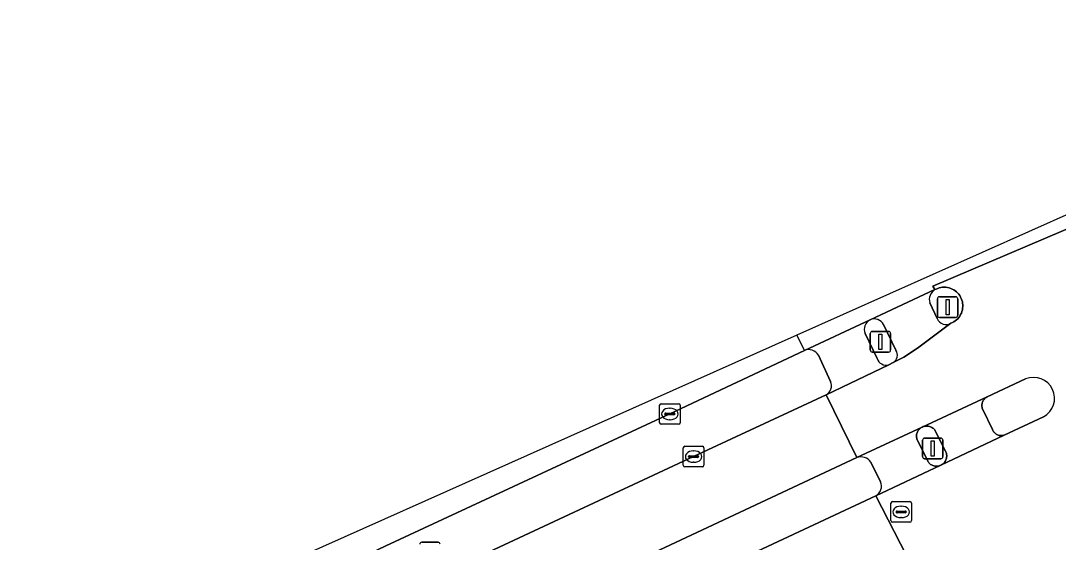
# Model space of a CAD drawing. Extents: x 158086 to 159499, y 382904 to 383981.
# Drawn here: x 158888.6 to 158939, y 383835 to 383860.3 of the extents above; entities that cross this region are included whole.
import ezdxf

# ---------------------------------------------------------------- set-up
doc = ezdxf.new("R2010")
doc.units = 0
for name, color, linetype in [('IMGEO_Berm_open', 7, 'Continuous'), ('IMGEO_Fietspad_open', 7, 'Continuous'), ('IMGEO_Kolk', 7, 'Continuous'), ('IMGEO_Lichtmast', 7, 'Continuous'), ('IMGEO_OVBaan_gesloten', 7, 'Continuous'), ('IMGEO_Rijbaan_regionaal_gesloten', 7, 'Continuous'), ('IMGEO_Rioolput', 7, 'Continuous'), ('IMGEO_Verkeerseiland_open', 7, 'Continuous'), ('IMGEO_Verkeersregelinstallatiepaal', 7, 'Continuous'), ('IMGEO_Voetpad_open', 7, 'Continuous')]:
    doc.layers.add(name, color=color, linetype=linetype)

msp = doc.modelspace()

# ---------------------------------------------------------------- linework, layer by layer
at = {"layer": 'IMGEO_Berm_open'}
for points in [[(158929.237, 383839.078), (158909.273, 383829.725), (158908.574, 383829.398), (158906.483, 383828.418), (158903.077, 383826.822), (158899.286, 383825.045), (158898.744, 383824.791), (158897.135, 383824.038), (158896.713, 383823.84), (158893.947, 383822.544), (158892.494, 383821.834)], [(158930.389, 383837.905), (158929.921, 383838.855)], [(158908.34, 383826.998), (158910.433, 383827.979), (158911.13, 383828.307), (158930.157, 383837.22)]]:
    msp.add_lwpolyline(points, dxfattribs=at)
for centre, radius, start, end in [((158929.43, 383838.508), 0.602, 35.2241, 108.6615), ((158929.913, 383837.684), 0.524, 297.6779, 24.9011)]:
    msp.add_arc(centre, radius, start, end, dxfattribs=at)
at = {"layer": 'IMGEO_Fietspad_open'}
for points in [[(158933.034, 383847.249), (158929.879, 383845.776)], [(158933.15, 383845.838), (158932.78, 383846.607)], [(158930.537, 383845.546), (158931.136, 383844.296)], [(158931.001, 383843.7), (158931.517, 383843.96), (158932.181, 383844.402), (158933.807, 383845.612)]]:
    msp.add_lwpolyline(points, dxfattribs=at)
msp.add_lwpolyline([(158935.571, 383842.027), (158932.42, 383840.564), (158932.465, 383840.582), (158932.507, 383840.596), (158932.55, 383840.605), (158932.594, 383840.61), (158932.638, 383840.612), (158932.683, 383840.609), (158932.726, 383840.603), (158932.769, 383840.592), (158932.811, 383840.578), (158932.852, 383840.56), (158932.891, 383840.539), (158932.927, 383840.514), (158932.962, 383840.486), (158932.993, 383840.455), (158933.022, 383840.421), (158933.048, 383840.385), (158933.07, 383840.347), (158933.554, 383839.393), (158933.568, 383839.363), (158933.584, 383839.321), (158933.596, 383839.276), (158933.604, 383839.231), (158933.608, 383839.186), (158933.608, 383839.14), (158933.604, 383839.095), (158933.596, 383839.05), (158933.584, 383839.005), (158933.568, 383838.963), (158933.548, 383838.921), (158933.525, 383838.882), (158933.498, 383838.845), (158933.468, 383838.81), (158933.435, 383838.778), (158933.4, 383838.75), (158933.362, 383838.724), (158933.318, 383838.7), (158936.409, 383840.172), (158936.389, 383840.165), (158936.35, 383840.155), (158936.311, 383840.149), (158936.271, 383840.146), (158936.231, 383840.147), (158936.192, 383840.151), (158936.153, 383840.159), (158936.114, 383840.17), (158936.077, 383840.184), (158936.041, 383840.202), (158936.008, 383840.223), (158935.976, 383840.247), (158935.946, 383840.274), (158935.919, 383840.303), (158935.894, 383840.334), (158935.873, 383840.368), (158935.854, 383840.403), (158935.839, 383840.44), (158935.358, 383841.415), (158935.347, 383841.441), (158935.335, 383841.482), (158935.325, 383841.524), (158935.32, 383841.566), (158935.318, 383841.609), (158935.321, 383841.652), (158935.327, 383841.694), (158935.336, 383841.735), (158935.35, 383841.776), (158935.367, 383841.815), (158935.387, 383841.853), (158935.411, 383841.888), (158935.438, 383841.921), (158935.467, 383841.952), (158935.5, 383841.98), (158935.534, 383842.005)], close=True, dxfattribs=at)
for centre, radius, start, end in [((158933.336, 383846.758), 0.576, 121.5811, 195.2476), ((158930.089, 383845.321), 0.501, 26.663, 114.8035), ((158933.579, 383846.016), 0.464, 202.5477, 299.4871), ((158930.794, 383844.06), 0.416, 299.9075, 34.5671)]:
    msp.add_arc(centre, radius, start, end, dxfattribs=at)
at = {"layer": 'IMGEO_Kolk'}
for p, q in [((158919.642, 383840.773), (158919.642, 383841.625)), ((158919.717, 383841.699), (158920.569, 383841.699)), ((158920.13, 383841.479), (158920.155, 383841.479)), ((158920.643, 383841.625), (158920.643, 383840.773)), ((158919.901, 383841.193), (158919.901, 383841.205)), ((158920.339, 383841.156), (158919.941, 383841.156)), ((158919.944, 383841.242), (158920.342, 383841.242)), ((158920.153, 383840.919), (158920.128, 383840.919)), ((158920.385, 383841.205), (158920.385, 383841.193)), ((158920.569, 383840.699), (158919.717, 383840.699)), ((158920.797, 383838.7), (158920.797, 383839.552)), ((158920.872, 383839.626), (158921.724, 383839.626)), ((158921.285, 383839.406), (158921.31, 383839.406)), ((158921.798, 383839.552), (158921.798, 383838.7)), ((158921.056, 383839.12), (158921.056, 383839.132)), ((158921.494, 383839.083), (158921.096, 383839.083)), ((158921.099, 383839.169), (158921.497, 383839.169)), ((158921.308, 383838.846), (158921.283, 383838.846)), ((158921.54, 383839.132), (158921.54, 383839.12)), ((158921.724, 383838.626), (158920.872, 383838.626))]:
    msp.add_line(p, q, dxfattribs=at)
for points in [[(158919.642, 383840.773), (158919.642, 383841.625)], [(158919.717, 383841.699), (158920.569, 383841.699)], [(158920.643, 383841.625), (158920.643, 383840.773)], [(158920.569, 383840.699), (158919.717, 383840.699)], [(158920.797, 383838.7), (158920.797, 383839.552)], [(158920.872, 383839.626), (158921.724, 383839.626)], [(158921.798, 383839.552), (158921.798, 383838.7)], [(158921.724, 383838.626), (158920.872, 383838.626)]]:
    msp.add_lwpolyline(points, dxfattribs=at)
for centre, radius, start, end in [((158919.719, 383841.623), 0.0765, 91.552, 178.448), ((158919.719, 383841.623), 0.0765, 91.552, 178.448), ((158920.567, 383841.623), 0.0765, 1.552, 88.448), ((158920.567, 383841.623), 0.0765, 1.552, 88.448), ((158919.941, 383841.202), 0.0403, 85.8775, 175.7526), ((158919.938, 383841.192), 0.0366, 178.938, 274.7102), ((158920.342, 383841.199), 0.043, 264.8664, 352.4533), ((158920.346, 383841.204), 0.0386, 1.7309, 96.639), ((158919.719, 383840.775), 0.0765, 181.552, 268.448), ((158919.719, 383840.775), 0.0765, 181.552, 268.448), ((158920.567, 383840.775), 0.0765, 271.552, 358.448), ((158920.567, 383840.775), 0.0765, 271.552, 358.448), ((158920.874, 383839.55), 0.0765, 91.552, 178.448), ((158920.874, 383839.55), 0.0765, 91.552, 178.448), ((158921.722, 383839.55), 0.0765, 1.552, 88.448), ((158921.722, 383839.55), 0.0765, 1.552, 88.448), ((158921.096, 383839.129), 0.0403, 85.8775, 175.7526), ((158921.093, 383839.119), 0.0366, 178.938, 274.7102), ((158921.497, 383839.126), 0.043, 264.8664, 352.4533), ((158921.501, 383839.131), 0.0386, 1.7309, 96.639), ((158920.874, 383838.702), 0.0765, 181.552, 268.448), ((158920.874, 383838.702), 0.0765, 181.552, 268.448), ((158921.722, 383838.702), 0.0765, 271.552, 358.448), ((158921.722, 383838.702), 0.0765, 271.552, 358.448)]:
    msp.add_arc(centre, radius, start, end, dxfattribs=at)
for centre, major_axis, ratio, start_param, end_param in [((158920.129, 383841.199), (-0.387, 0.002), 0.722429, 4.712389, 7.853982), ((158920.154, 383841.199), (-0.39, 0.002), 0.717154, 1.570796, 4.712389), ((158921.284, 383839.126), (-0.387, 0.002), 0.722429, 4.712389, 7.853982), ((158921.309, 383839.126), (-0.39, 0.002), 0.717154, 1.570796, 4.712389)]:
    msp.add_ellipse(centre, major_axis=major_axis, ratio=ratio, start_param=start_param, end_param=end_param, dxfattribs=at)
at = {"layer": 'IMGEO_Lichtmast'}
for p, q in [((158933.153, 383846.001), (158933.153, 383846.801)), ((158933.153, 383846.801), (158933.153, 383846.001)), ((158933.253, 383846.901), (158934.043, 383846.901)), ((158934.043, 383846.901), (158933.253, 383846.901)), ((158934.143, 383846.801), (158934.143, 383846.001)), ((158934.143, 383846.001), (158934.143, 383846.801)), ((158934.043, 383845.901), (158933.253, 383845.901)), ((158933.253, 383845.901), (158934.043, 383845.901)), ((158908.078, 383834.957), (158908.868, 383834.957)), ((158908.868, 383834.957), (158908.078, 383834.957))]:
    msp.add_line(p, q, dxfattribs=at)
msp.add_lwpolyline([(158933.573, 383846.776), (158933.723, 383846.776), (158933.723, 383846.026), (158933.573, 383846.026), (158933.573, 383846.776)], dxfattribs=at)
for centre, start, end in [((158933.253, 383846.801), 90, 180), ((158933.253, 383846.801), 90, 180), ((158934.043, 383846.801), 0, 90), ((158934.043, 383846.801), 360, 90), ((158933.253, 383846.001), 180, 270), ((158933.253, 383846.001), 180, 270), ((158934.043, 383846.001), 270, 0), ((158934.043, 383846.001), 270, 0), ((158908.078, 383834.857), 90, 180), ((158908.078, 383834.857), 90, 180), ((158908.868, 383834.857), 0, 90), ((158908.868, 383834.857), 360, 90)]:
    msp.add_arc(centre, 0.1, start, end, dxfattribs=at)
at = {"layer": 'IMGEO_OVBaan_gesloten'}
msp.add_lwpolyline([(158926.315, 383845.029), (158926.684, 383844.293), (158929.879, 383845.776), (158933.034, 383847.249), (158932.93, 383847.415), (158952.22, 383855.638), (158954.21, 383856.42), (158954.301, 383856.216), (158954.532, 383856.316), (158954.766, 383856.391), (158957.995, 383857.735), (158961.249, 383859.05), (158960.604, 383860.334), (158939.844, 383851.068)], close=True, dxfattribs=at)
msp.add_lwpolyline([(158887.585, 383826.051), (158891.457, 383827.865), (158891.857, 383828.052), (158893.473, 383828.808), (158893.902, 383829.01), (158894.035, 383829.072), (158897.825, 383830.828), (158901.252, 383832.416), (158903.351, 383833.388), (158904.052, 383833.711), (158905.208, 383834.247), (158906.321, 383834.777), (158920.142, 383841.2), (158926.684, 383844.293), (158926.315, 383845.029), (158888.17, 383828.002)], dxfattribs=at)
at = {"layer": 'IMGEO_Rijbaan_regionaal_gesloten'}
for points in [[(158952.22, 383855.638), (158932.93, 383847.415), (158933.034, 383847.249), (158933.094, 383847.28), (158933.169, 383847.312), (158933.246, 383847.336), (158933.325, 383847.354), (158933.406, 383847.365), (158933.487, 383847.368), (158933.568, 383847.364), (158933.648, 383847.353), (158933.727, 383847.334), (158933.805, 383847.309), (158933.879, 383847.277), (158933.95, 383847.238), (158934.018, 383847.194), (158934.082, 383847.143), (158934.14, 383847.087), (158934.193, 383847.026), (158934.241, 383846.96), (158934.283, 383846.89), (158934.318, 383846.817), (158934.346, 383846.741), (158934.368, 383846.663), (158934.383, 383846.583), (158934.39, 383846.502), (158934.39, 383846.421), (158934.383, 383846.34), (158934.369, 383846.26), (158934.347, 383846.182), (158934.319, 383846.106), (158934.284, 383846.032), (158934.243, 383845.963), (158934.195, 383845.897), (158934.142, 383845.835), (158934.084, 383845.779), (158934.02, 383845.728), (158933.953, 383845.683), (158933.881, 383845.644), (158933.807, 383845.612), (158932.181, 383844.402), (158931.517, 383843.96), (158931.001, 383843.7), (158930.785, 383843.592), (158927.737, 383842.136), (158929.237, 383839.078), (158932.42, 383840.564), (158935.571, 383842.027), (158937.445, 383842.903)], [(158909.273, 383829.725), (158929.237, 383839.078), (158927.737, 383842.136), (158921.295, 383839.125), (158908.225, 383833.03)], [(158938.312, 383841.067), (158936.409, 383840.172), (158933.318, 383838.7), (158930.157, 383837.22), (158931.656, 383834.319), (158932.913, 383831.885), (158936.109, 383833.194)], [(158857.176, 383801.486), (158890.624, 383816.08), (158913.706, 383826.34), (158931.656, 383834.319), (158930.157, 383837.22), (158911.13, 383828.307), (158910.433, 383827.979), (158908.34, 383826.998), (158904.936, 383825.404), (158901.139, 383823.625), (158900.603, 383823.374), (158898.997, 383822.622), (158898.567, 383822.42), (158896.549, 383821.475), (158894.719, 383820.599), (158894.342, 383820.418), (158893.921, 383820.217), (158892.129, 383819.385), (158891.318, 383819), (158888.978, 383817.891), (158888.524, 383817.68), (158882.107, 383814.821), (158882.087, 383814.809), (158857.768, 383804.975)]]:
    msp.add_lwpolyline(points, dxfattribs=at)
msp.add_arc((158937.835, 383841.964), 1.016, 298.0035, 112.5519, dxfattribs=at)
at = {"layer": 'IMGEO_Rioolput'}
for p, q in [((158930.892, 383836.008), (158930.892, 383836.86)), ((158930.967, 383836.934), (158931.819, 383836.934)), ((158931.893, 383836.86), (158931.893, 383836.008)), ((158931.151, 383836.428), (158931.151, 383836.44)), ((158931.589, 383836.391), (158931.191, 383836.391)), ((158931.194, 383836.477), (158931.592, 383836.477)), ((158931.38, 383836.714), (158931.405, 383836.714)), ((158931.635, 383836.44), (158931.635, 383836.428)), ((158931.819, 383835.934), (158930.967, 383835.934)), ((158931.403, 383836.154), (158931.378, 383836.154))]:
    msp.add_line(p, q, dxfattribs=at)
for points in [[(158930.892, 383836.008), (158930.892, 383836.86)], [(158930.967, 383836.934), (158931.819, 383836.934)], [(158931.893, 383836.86), (158931.893, 383836.008)], [(158931.819, 383835.934), (158930.967, 383835.934)]]:
    msp.add_lwpolyline(points, dxfattribs=at)
for centre, radius, start, end in [((158930.969, 383836.858), 0.0765, 91.552, 178.448), ((158930.969, 383836.858), 0.0765, 91.552, 178.448), ((158931.817, 383836.858), 0.0765, 1.552, 88.448), ((158931.817, 383836.858), 0.0765, 1.552, 88.448), ((158931.191, 383836.437), 0.0403, 85.8775, 175.7526), ((158931.188, 383836.427), 0.0366, 178.938, 274.7102), ((158931.592, 383836.434), 0.043, 264.8664, 352.4533), ((158931.596, 383836.439), 0.0386, 1.7309, 96.639), ((158930.969, 383836.01), 0.0765, 181.552, 268.448), ((158930.969, 383836.01), 0.0765, 181.552, 268.448), ((158931.817, 383836.01), 0.0765, 271.552, 358.448), ((158931.817, 383836.01), 0.0765, 271.552, 358.448)]:
    msp.add_arc(centre, radius, start, end, dxfattribs=at)
for centre, major_axis, ratio, start_param, end_param in [((158931.379, 383836.434), (-0.387, 0.002), 0.722429, 4.712389, 7.853982), ((158931.404, 383836.434), (-0.39, 0.002), 0.717154, 1.570796, 4.712389)]:
    msp.add_ellipse(centre, major_axis=major_axis, ratio=ratio, start_param=start_param, end_param=end_param, dxfattribs=at)
at = {"layer": 'IMGEO_Verkeerseiland_open'}
for points in [[(158933.807, 383845.612), (158933.881, 383845.644), (158933.953, 383845.683), (158934.02, 383845.728), (158934.084, 383845.779), (158934.142, 383845.835), (158934.195, 383845.897), (158934.243, 383845.963), (158934.284, 383846.032), (158934.319, 383846.106), (158934.347, 383846.182), (158934.369, 383846.26), (158934.383, 383846.34), (158934.39, 383846.421), (158934.39, 383846.502), (158934.383, 383846.583), (158934.368, 383846.663), (158934.346, 383846.741), (158934.318, 383846.817), (158934.283, 383846.89), (158934.241, 383846.96), (158934.193, 383847.026), (158934.14, 383847.087), (158934.082, 383847.143), (158934.018, 383847.194), (158933.95, 383847.238), (158933.879, 383847.277), (158933.805, 383847.309), (158933.727, 383847.334), (158933.648, 383847.353), (158933.568, 383847.364), (158933.487, 383847.368), (158933.406, 383847.365), (158933.325, 383847.354), (158933.246, 383847.336), (158933.169, 383847.312), (158933.094, 383847.28), (158933.034, 383847.249)], [(158932.78, 383846.607), (158933.15, 383845.838)], [(158931.136, 383844.296), (158930.537, 383845.546)], [(158929.638, 383845.119), (158930.224, 383843.895)], [(158930.785, 383843.592), (158931.001, 383843.7)], [(158937.445, 383842.903), (158935.571, 383842.027), (158935.534, 383842.005), (158935.5, 383841.98), (158935.467, 383841.952), (158935.438, 383841.921), (158935.411, 383841.888), (158935.387, 383841.853), (158935.367, 383841.815), (158935.35, 383841.776), (158935.336, 383841.735), (158935.327, 383841.694), (158935.321, 383841.652), (158935.318, 383841.609), (158935.32, 383841.566), (158935.325, 383841.524), (158935.335, 383841.482), (158935.347, 383841.441), (158935.358, 383841.415), (158935.839, 383840.44), (158935.854, 383840.403), (158935.873, 383840.368), (158935.894, 383840.334), (158935.919, 383840.303), (158935.946, 383840.274), (158935.976, 383840.247), (158936.008, 383840.223), (158936.041, 383840.202), (158936.077, 383840.184), (158936.114, 383840.17), (158936.153, 383840.159), (158936.192, 383840.151), (158936.231, 383840.147), (158936.271, 383840.146), (158936.311, 383840.149), (158936.35, 383840.155), (158936.389, 383840.165), (158936.409, 383840.172), (158938.312, 383841.067)]]:
    msp.add_lwpolyline(points, dxfattribs=at)
msp.add_lwpolyline([(158933.318, 383838.7), (158933.362, 383838.724), (158933.4, 383838.75), (158933.435, 383838.778), (158933.468, 383838.81), (158933.498, 383838.845), (158933.525, 383838.882), (158933.548, 383838.921), (158933.568, 383838.963), (158933.584, 383839.005), (158933.596, 383839.05), (158933.604, 383839.095), (158933.608, 383839.14), (158933.608, 383839.186), (158933.604, 383839.231), (158933.596, 383839.276), (158933.584, 383839.321), (158933.568, 383839.363), (158933.554, 383839.393), (158933.07, 383840.347), (158933.048, 383840.385), (158933.022, 383840.421), (158932.993, 383840.455), (158932.962, 383840.486), (158932.927, 383840.514), (158932.891, 383840.539), (158932.852, 383840.56), (158932.811, 383840.578), (158932.769, 383840.592), (158932.726, 383840.603), (158932.683, 383840.609), (158932.638, 383840.612), (158932.594, 383840.61), (158932.55, 383840.605), (158932.507, 383840.596), (158932.465, 383840.582), (158932.42, 383840.564), (158932.382, 383840.544), (158932.345, 383840.521), (158932.311, 383840.495), (158932.279, 383840.466), (158932.25, 383840.434), (158932.224, 383840.399), (158932.201, 383840.363), (158932.181, 383840.324), (158932.165, 383840.284), (158932.152, 383840.243), (158932.144, 383840.2), (158932.139, 383840.157), (158932.138, 383840.114), (158932.141, 383840.071), (158932.148, 383840.028), (158932.158, 383839.986), (158932.172, 383839.945), (158932.187, 383839.912), (158932.666, 383838.946), (158932.685, 383838.907), (158932.707, 383838.87), (158932.733, 383838.835), (158932.761, 383838.803), (158932.792, 383838.773), (158932.826, 383838.746), (158932.862, 383838.722), (158932.9, 383838.702), (158932.94, 383838.685), (158932.981, 383838.671), (158933.023, 383838.662), (158933.066, 383838.656), (158933.11, 383838.654), (158933.153, 383838.656), (158933.196, 383838.661), (158933.238, 383838.671), (158933.279, 383838.684)], close=True, dxfattribs=at)
for centre, radius, start, end in [((158933.336, 383846.758), 0.576, 121.5811, 195.2476), ((158930.1, 383845.322), 0.504, 115.9328, 203.7792), ((158930.089, 383845.321), 0.501, 26.663, 114.8035), ((158933.579, 383846.016), 0.464, 202.5477, 299.4871), ((158930.665, 383844.04), 0.464, 198.2291, 285.0233), ((158930.794, 383844.06), 0.416, 299.9075, 34.5671), ((158937.835, 383841.964), 1.016, 298.0035, 112.5519)]:
    msp.add_arc(centre, radius, start, end, dxfattribs=at)
at = {"layer": 'IMGEO_Verkeersregelinstallatiepaal'}
for p, q in [((158929.89, 383844.314), (158929.89, 383845.114)), ((158929.89, 383845.114), (158929.89, 383844.314)), ((158929.99, 383845.214), (158930.78, 383845.214)), ((158930.78, 383845.214), (158929.99, 383845.214)), ((158930.88, 383845.114), (158930.88, 383844.314)), ((158930.88, 383844.314), (158930.88, 383845.114)), ((158930.78, 383844.214), (158929.99, 383844.214)), ((158929.99, 383844.214), (158930.78, 383844.214)), ((158932.431, 383839.124), (158932.431, 383839.924)), ((158932.431, 383839.924), (158932.431, 383839.124)), ((158932.531, 383840.024), (158933.321, 383840.024)), ((158933.321, 383840.024), (158932.531, 383840.024)), ((158933.421, 383839.924), (158933.421, 383839.124)), ((158933.421, 383839.124), (158933.421, 383839.924)), ((158933.321, 383839.024), (158932.531, 383839.024)), ((158932.531, 383839.024), (158933.321, 383839.024))]:
    msp.add_line(p, q, dxfattribs=at)
for points in [[(158930.31, 383845.089), (158930.46, 383845.089), (158930.46, 383844.339), (158930.31, 383844.339), (158930.31, 383845.089)], [(158932.851, 383839.899), (158933.001, 383839.899), (158933.001, 383839.149), (158932.851, 383839.149), (158932.851, 383839.899)]]:
    msp.add_lwpolyline(points, dxfattribs=at)
for centre, start, end in [((158929.99, 383845.114), 90, 180), ((158929.99, 383845.114), 90, 180), ((158930.78, 383845.114), 0, 90), ((158930.78, 383845.114), 360, 90), ((158929.99, 383844.314), 180, 270), ((158929.99, 383844.314), 180, 270), ((158930.78, 383844.314), 270, 0), ((158930.78, 383844.314), 270, 0), ((158932.531, 383839.924), 90, 180), ((158932.531, 383839.924), 90, 180), ((158933.321, 383839.924), 0, 90), ((158933.321, 383839.924), 360, 90), ((158932.531, 383839.124), 180, 270), ((158932.531, 383839.124), 180, 270), ((158933.321, 383839.124), 270, 0), ((158933.321, 383839.124), 270, 0)]:
    msp.add_arc(centre, 0.1, start, end, dxfattribs=at)
at = {"layer": 'IMGEO_Voetpad_open'}
for points in [[(158929.879, 383845.776), (158926.684, 383844.293)], [(158930.224, 383843.895), (158929.638, 383845.119)], [(158926.684, 383844.293), (158920.142, 383841.2), (158906.321, 383834.777), (158905.208, 383834.247), (158904.052, 383833.711), (158903.351, 383833.388), (158901.252, 383832.416), (158897.825, 383830.828), (158894.035, 383829.072), (158893.902, 383829.01), (158893.473, 383828.808), (158891.857, 383828.052), (158891.457, 383827.865), (158887.585, 383826.051), (158887.215, 383825.877), (158884.202, 383824.464), (158881.85, 383823.362), (158881.364, 383823.136), (158880.207, 383822.594), (158880.653, 383821.563), (158879.622, 383821.08), (158857.982, 383810.946), (158853.184, 383808.605), (158855.343, 383804.495)], [(158927.365, 383844.057), (158927.956, 383842.779)], [(158927.956, 383842.779), (158927.365, 383844.057)], [(158927.737, 383842.136), (158930.785, 383843.592)], [(158870.923, 383812.983), (158871.984, 383813.634), (158877.041, 383816.858), (158882.334, 383820.189), (158883.981, 383821.142), (158884.419, 383821.391), (158886.649, 383822.586), (158889.51, 383824.119), (158889.864, 383824.308), (158891.327, 383825.092), (158893.652, 383826.184), (158894.061, 383826.376), (158895.675, 383827.13), (158896.228, 383827.39), (158900.004, 383829.166), (158903.409, 383830.767), (158905.497, 383831.749), (158906.194, 383832.076), (158908.225, 383833.03), (158921.295, 383839.125), (158927.737, 383842.136)], [(158930.157, 383837.22), (158933.318, 383838.7), (158933.279, 383838.684), (158933.238, 383838.671), (158933.196, 383838.661), (158933.153, 383838.656), (158933.11, 383838.654), (158933.066, 383838.656), (158933.023, 383838.662), (158932.981, 383838.671), (158932.94, 383838.685), (158932.9, 383838.702), (158932.862, 383838.722), (158932.826, 383838.746), (158932.792, 383838.773), (158932.761, 383838.803), (158932.733, 383838.835), (158932.707, 383838.87), (158932.685, 383838.907), (158932.666, 383838.946), (158932.187, 383839.912), (158932.172, 383839.945), (158932.158, 383839.986), (158932.148, 383840.028), (158932.141, 383840.071), (158932.138, 383840.114), (158932.139, 383840.157), (158932.144, 383840.2), (158932.152, 383840.243), (158932.165, 383840.284), (158932.181, 383840.324), (158932.201, 383840.363), (158932.224, 383840.399), (158932.25, 383840.434), (158932.279, 383840.466), (158932.311, 383840.495), (158932.345, 383840.521), (158932.382, 383840.544), (158932.42, 383840.564), (158929.237, 383839.078)], [(158929.921, 383838.855), (158930.389, 383837.905)]]:
    msp.add_lwpolyline(points, dxfattribs=at)
for centre, radius, start, end in [((158930.1, 383845.322), 0.504, 115.9328, 203.7792), ((158926.882, 383843.765), 0.564, 31.175, 110.5976), ((158926.882, 383843.765), 0.564, 31.175, 110.5976), ((158930.665, 383844.04), 0.464, 198.2291, 285.0233), ((158927.519, 383842.569), 0.485, 296.7273, 25.6559), ((158927.519, 383842.569), 0.485, 296.7273, 25.6559), ((158929.43, 383838.508), 0.602, 35.2241, 108.6615), ((158929.913, 383837.684), 0.524, 297.6779, 24.9011)]:
    msp.add_arc(centre, radius, start, end, dxfattribs=at)

doc.saveas('drawing.dxf')
